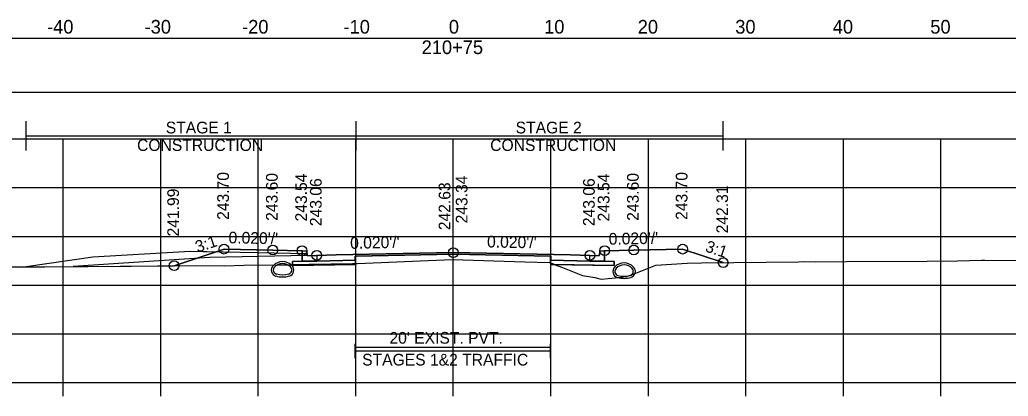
# Model space of a CAD drawing. Extents: x 1369627 to 1374022, y 380035 to 398173.
# Drawn here: x 1372054.1 to 1372155.4, y 382279.7 to 382318.4 of the extents above; entities that cross this region are included whole.
import ezdxf

# ---------------------------------------------------------------- set-up
doc = ezdxf.new("R2010")
doc.units = 0
for name, color, linetype in [('Default', 7, 'Continuous'), ('R_Alt Surface', 7, 'Continuous'), ('R_Axis', 7, 'Continuous'), ('R_Axis Annot', 7, 'Continuous'), ('R_Drive', 7, 'Continuous'), ('R_Exist Surface', 7, 'Continuous'), ('R_Fin Surface', 7, 'Continuous'), ('R_Grid', 7, 'Continuous'), ('R_MOT', 7, 'Continuous'), ('R_No Plot', 7, 'Continuous'), ('R_Xsect Elev', 7, 'Continuous'), ('R_Xsect Slope', 7, 'Continuous'), ('T_Vehicle Path Lt Minor', 7, 'Continuous'), ('T_Vehicle Path Rt', 7, 'Continuous')]:
    doc.layers.add(name, color=color, linetype=linetype)

msp = doc.modelspace()

# ---------------------------------------------------------------- linework, layer by layer
at = {"layer": 'Default'}
for p, q in [((1372088.48, 382283.63), (1372088.48, 382285.13)), ((1372108.48, 382283.63), (1372108.48, 382285.13)), ((1372088.48, 382284.38), (1372108.48, 382284.38))]:
    msp.add_line(p, q, dxfattribs=at)
for points in [[(1371948.53, 382310.92), (1372248.53, 382310.92), (1372248.53, 382316.44), (1371948.53, 382316.44)], [(1372083.02, 382294.67), (1372083.52, 382294.67), (1372083.53, 382294.17), (1372084.53, 382294.19), (1372084.53, 382293.61), (1372083.03, 382293.58)], [(1372113.53, 382294.17), (1372113.54, 382294.67), (1372114.04, 382294.67), (1372114.03, 382293.58), (1372112.53, 382293.61), (1372112.53, 382294.19)]]:
    msp.add_lwpolyline(points, close=True, dxfattribs=at)
at = {"layer": 'R_Alt Surface'}
msp.add_lwpolyline([(1372083.03, 382294.68), (1372083.03, 382293.58), (1372084.53, 382293.61), (1372088.48, 382293.69), (1372088.48, 382294.1), (1372098.53, 382294.3), (1372108.48, 382294.11), (1372108.48, 382293.69), (1372112.53, 382293.61), (1372114.03, 382293.58), (1372114.03, 382294.68)], dxfattribs=at)
for points in [[(1372082.03, 382293.56), (1372083.03, 382293.58), (1372084.53, 382293.61), (1372088.48, 382293.69), (1372088.48, 382293.27), (1372082.03, 382293.14)], [(1372115.03, 382293.56), (1372114.03, 382293.58), (1372112.53, 382293.61), (1372108.48, 382293.69), (1372108.48, 382293.27), (1372115.03, 382293.14)]]:
    msp.add_lwpolyline(points, close=True, dxfattribs=at)
at = {"layer": 'R_Axis'}
for p, q in [((1371948.53, 382281.14), (1372248.53, 382281.14)), ((1372058.53, 382279.74), (1372058.53, 382281.14)), ((1372068.53, 382279.74), (1372068.53, 382281.14)), ((1372078.53, 382279.74), (1372078.53, 382281.14)), ((1372088.53, 382279.74), (1372088.53, 382281.14)), ((1372098.53, 382279.74), (1372098.53, 382281.14)), ((1372108.53, 382279.74), (1372108.53, 382281.14)), ((1372118.53, 382279.74), (1372118.53, 382281.14)), ((1372128.53, 382279.74), (1372128.53, 382281.14)), ((1372138.53, 382279.74), (1372138.53, 382281.14)), ((1372148.53, 382279.74), (1372148.53, 382281.14))]:
    msp.add_line(p, q, dxfattribs=at)
at = {"layer": 'R_Drive'}
for points in [[(1372071.53, 382294.58), (1372061.55, 382293.99), (1372054.72, 382293.03)], [(1372083.53, 382294.17), (1372083.53, 382294.34), (1372071.53, 382294.58)]]:
    msp.add_lwpolyline(points, dxfattribs=at)
for centre, radius, start, end in [((1372080.51, 382292.69), 0.646, 136.3515, 253.9529), ((1372081.02, 382292.2), 1.35, 43.6485, 136.3515), ((1372081.02, 382292.2), 1.15, 43.6485, 136.3515), ((1372081.53, 382292.69), 0.646, 286.0471, 43.6485), ((1372116.04, 382292.06), 1.35, 43.6485, 136.3515), ((1372116.04, 382292.06), 1.15, 43.6485, 136.3515), ((1372080.51, 382292.69), 0.438, 136.3515, 253.9529), ((1372081.02, 382294.48), 2.5, 253.9529, 286.0471), ((1372081.02, 382294.48), 2.29, 253.9529, 286.0471), ((1372081.53, 382292.69), 0.438, 286.0471, 43.6485), ((1372115.53, 382292.54), 0.646, 136.3515, 253.9529), ((1372115.53, 382292.54), 0.438, 136.3515, 253.9529), ((1372116.04, 382294.33), 2.29, 253.9529, 286.0471), ((1372116.55, 382292.54), 0.438, 286.0471, 43.6485), ((1372116.55, 382292.54), 0.646, 286.0471, 43.6485), ((1372116.04, 382294.33), 2.5, 253.9529, 286.0471)]:
    msp.add_arc(centre, radius, start, end, dxfattribs=at)
at = {"layer": 'R_Exist Surface'}
msp.add_lwpolyline([(1372046.13, 382293.01), (1372056.63, 382293.03), (1372072.06, 382293.14), (1372075.07, 382293.1), (1372077.09, 382293.17), (1372083.75, 382293.24), (1372088.18, 382293.31), (1372088.69, 382293.37), (1372095.95, 382293.66), (1372098.48, 382293.77), (1372105.87, 382293.53), (1372108.37, 382293.45), (1372109.71, 382292.94), (1372111.77, 382292.12), (1372113.04, 382291.91), (1372113.69, 382291.76), (1372115.11, 382291.89), (1372116.28, 382292.01), (1372117.06, 382292.29), (1372119.31, 382293.19), (1372122.51, 382293.38), (1372123.98, 382293.42), (1372133.93, 382293.54), (1372134.57, 382293.55), (1372135.64, 382293.54), (1372138.84, 382293.56), (1372147.11, 382293.58), (1372150.22, 382293.63), (1372152.69, 382293.7), (1372153.04, 382293.71), (1372157.77, 382293.68)], dxfattribs=at)
at = {"layer": 'R_Fin Surface'}
msp.add_lwpolyline([(1372069.9, 382293.13), (1372075.02, 382294.83), (1372080.02, 382294.73), (1372083.02, 382294.67), (1372083.52, 382294.67), (1372083.53, 382294.17), (1372084.53, 382294.19), (1372086.53, 382294.23), (1372098.53, 382294.47), (1372110.53, 382294.23), (1372112.53, 382294.19), (1372113.53, 382294.17), (1372113.54, 382294.67), (1372114.04, 382294.67), (1372117.04, 382294.73), (1372122.04, 382294.83), (1372126.2, 382293.45)], dxfattribs=at)
at = {"layer": 'R_Grid'}
for p, q in [((1371948.53, 382306.14), (1372248.53, 382306.14)), ((1372058.53, 382281.14), (1372058.53, 382306.14)), ((1372068.53, 382281.14), (1372068.53, 382306.14)), ((1372078.53, 382281.14), (1372078.53, 382306.14)), ((1372088.53, 382281.14), (1372088.53, 382306.14)), ((1372098.53, 382281.14), (1372098.53, 382306.14)), ((1372108.53, 382281.14), (1372108.53, 382306.14)), ((1372118.53, 382281.14), (1372118.53, 382306.14)), ((1372128.53, 382281.14), (1372128.53, 382306.14)), ((1372138.53, 382281.14), (1372138.53, 382306.14)), ((1372148.53, 382281.14), (1372148.53, 382306.14)), ((1371948.53, 382301.14), (1372248.53, 382301.14)), ((1371948.53, 382296.14), (1372248.53, 382296.14)), ((1371948.53, 382291.14), (1372248.53, 382291.14)), ((1371948.53, 382286.14), (1372248.53, 382286.14)), ((1371948.53, 382281.14), (1372248.53, 382281.14))]:
    msp.add_line(p, q, dxfattribs=at)
at = {"layer": 'R_MOT'}
for p, q in [((1372054.72, 382304.94), (1372054.72, 382307.94)), ((1372088.58, 382304.94), (1372088.58, 382307.94)), ((1372126.2, 382304.94), (1372126.2, 382307.94)), ((1372054.72, 382306.44), (1372126.2, 382306.44))]:
    msp.add_line(p, q, dxfattribs=at)
at = {"layer": 'R_No Plot'}
for p, q in [((1372083.53, 382294.17), (1372073.53, 382293.97)), ((1372073.53, 382293.97), (1372059.55, 382293.05))]:
    msp.add_line(p, q, dxfattribs=at)
for points in [[(1372083.02, 382294.67), (1372083.03, 382293.58), (1372084.53, 382293.61), (1372088.53, 382293.69), (1372088.53, 382294.1), (1372098.53, 382294.3), (1372108.53, 382294.1), (1372108.53, 382293.69), (1372112.53, 382293.61), (1372114.03, 382293.58), (1372114.04, 382294.67)], [(1372088.48, 382284.77), (1372108.48, 382284.77)]]:
    msp.add_lwpolyline(points, dxfattribs=at)
for points in [[(1372098.53, 382294.47), (1372086.53, 382294.23), (1372084.53, 382294.19), (1372084.53, 382293.61), (1372088.53, 382293.69), (1372088.53, 382294.1), (1372098.53, 382294.3), (1372108.53, 382294.1), (1372108.53, 382293.69), (1372112.53, 382293.61), (1372112.53, 382294.19), (1372110.53, 382294.23)], [(1372088.53, 382293.69), (1372084.53, 382293.61), (1372083.03, 382293.58), (1372082.03, 382293.56), (1372082.03, 382293.14), (1372088.53, 382293.27)], [(1372108.53, 382293.69), (1372112.53, 382293.61), (1372114.03, 382293.58), (1372115.03, 382293.56), (1372115.03, 382293.14), (1372108.53, 382293.27)]]:
    msp.add_lwpolyline(points, close=True, dxfattribs=at)
for centre in [(1372075.02, 382294.83), (1372080.02, 382294.73), (1372083.02, 382294.67), (1372114.04, 382294.67), (1372117.04, 382294.73), (1372122.04, 382294.83), (1372084.53, 382294.19), (1372098.53, 382294.47), (1372112.53, 382294.19), (1372069.9, 382293.13), (1372126.2, 382293.45)]:
    msp.add_circle(centre, 0.5, dxfattribs=at)
at = {"layer": 'R_Xsect Elev'}
msp.add_line((1372098.53, 382293.77), (1372098.53, 382303.77), dxfattribs=at)
at = {"layer": 'T_Vehicle Path Lt Minor'}
for p, q in [((1372069.9, 382293.13), (1372074.11, 382294.53)), ((1372074.11, 382294.53), (1372071.53, 382294.58))]:
    msp.add_line(p, q, dxfattribs=at)
for points in [[(1372071.53, 382294.58), (1372061.55, 382293.99), (1372054.72, 382293.03)], [(1372054.72, 382293.03), (1372056.63, 382293.03), (1372069.9, 382293.13)]]:
    msp.add_lwpolyline(points, dxfattribs=at)
at = {"layer": 'T_Vehicle Path Rt'}
for p, q in [((1372083.03, 382293.58), (1372083.02, 382294.67)), ((1372114.04, 382294.67), (1372114.03, 382293.58)), ((1372082.03, 382293.56), (1372083.03, 382293.58)), ((1372082.03, 382293.22), (1372082.03, 382293.56)), ((1372082.03, 382293.22), (1372082.03, 382293.14)), ((1372088.48, 382293.69), (1372088.48, 382293.35)), ((1372108.48, 382293.41), (1372108.48, 382293.69)), ((1372108.86, 382293.26), (1372108.48, 382293.41)), ((1372108.48, 382293.41), (1372108.48, 382293.27)), ((1372108.48, 382293.27), (1372108.86, 382293.26)), ((1372115.03, 382293.14), (1372108.86, 382293.26))]:
    msp.add_line(p, q, dxfattribs=at)
for points in [[(1372083.02, 382294.67), (1372080.02, 382294.73), (1372075.02, 382294.83), (1372069.9, 382293.13)], [(1372108.48, 382293.69), (1372108.48, 382294.11), (1372098.53, 382294.3), (1372088.48, 382294.1), (1372088.48, 382293.69)], [(1372126.2, 382293.45), (1372122.04, 382294.83), (1372117.04, 382294.73), (1372114.04, 382294.67)], [(1372069.9, 382293.13), (1372072.06, 382293.14), (1372075.07, 382293.1), (1372077.09, 382293.17), (1372082.03, 382293.22)], [(1372082.03, 382293.14), (1372088.48, 382293.27), (1372088.48, 382293.35)], [(1372088.48, 382293.35), (1372088.18, 382293.31), (1372083.75, 382293.24), (1372082.03, 382293.22)], [(1372088.48, 382293.35), (1372088.69, 382293.37), (1372095.95, 382293.66), (1372098.48, 382293.77), (1372105.87, 382293.53), (1372108.37, 382293.45), (1372108.48, 382293.41)], [(1372108.86, 382293.26), (1372109.71, 382292.94), (1372111.77, 382292.12), (1372113.04, 382291.91), (1372113.69, 382291.76), (1372115.11, 382291.89), (1372116.28, 382292.01), (1372117.06, 382292.29), (1372119.31, 382293.19), (1372122.51, 382293.38), (1372123.98, 382293.42), (1372126.2, 382293.45)], [(1372114.03, 382293.58), (1372115.03, 382293.56), (1372115.03, 382293.14)]]:
    msp.add_lwpolyline(points, dxfattribs=at)

# ---------------------------------------------------------------- texts
at = {"layer": 'R_Axis Annot'}
for s, height, p in [('-40', 1.4, (1372056.87, 382316.94)), ('-30', 1.4, (1372066.87, 382316.94)), ('-20', 1.4, (1372076.87, 382316.94)), ('-10', 1.4, (1372087.27, 382316.94)), ('0', 1.4, (1372098.07, 382316.94)), ('10', 1.4, (1372107.84, 382316.94)), ('20', 1.4, (1372117.44, 382316.94)), ('30', 1.4, (1372127.44, 382316.94)), ('40', 1.4, (1372137.44, 382316.94)), ('50', 1.4, (1372147.44, 382316.94)), ('210+75', 1.4, (1372095.28, 382314.84)), ("20' EXIST. PVT.", 1.2, (1372091.98, 382285.13)), ('STAGES 1&2 TRAFFIC', 1.2, (1372089.18, 382282.89))]:
    msp.add_text(s, height=height, dxfattribs=at).set_placement(p)
at = {"layer": 'R_MOT'}
for s, p in [('STAGE 1', (1372069.04, 382306.7)), ('STAGE 2', (1372104.92, 382306.7)), ('CONSTRUCTION', (1372066.1, 382304.9)), ('CONSTRUCTION', (1372102.31, 382304.9))]:
    msp.add_text(s, height=1.2, dxfattribs=at).set_placement(p)
at = {"layer": 'R_Xsect Elev'}
for s, p in [('243.70', (1372075.52, 382297.83)), ('243.60', (1372080.52, 382297.73)), ('243.54', (1372083.52, 382297.67)), ('243.34', (1372099.98, 382297.47)), ('243.54', (1372114.54, 382297.67)), ('243.60', (1372117.54, 382297.73)), ('243.70', (1372122.54, 382297.83)), ('243.06', (1372085.03, 382297.19)), ('242.63', (1372098.23, 382296.77)), ('243.06', (1372113.03, 382297.19)), ('242.31', (1372126.7, 382296.45)), ('241.99', (1372070.4, 382296.13))]:
    msp.add_text(s, height=1.2, rotation=90, dxfattribs=at).set_placement(p)
at = {"layer": 'R_Xsect Slope'}
for s, rotation, p in [('3:1', 18.4332, (1372072.3, 382294.46)), ("0.020'/'", 358.8542, (1372075.47, 382295.43)), ("0.020'/'", 1.1458, (1372087.96, 382294.86)), ("0.020'/'", 358.8542, (1372101.98, 382295.01)), ("0.020'/'", 1.1458, (1372114.47, 382295.28)), ('3:1', 341.5668, (1372124.28, 382294.62))]:
    msp.add_text(s, height=1.2, rotation=rotation, dxfattribs=at).set_placement(p)

doc.saveas('drawing.dxf')
